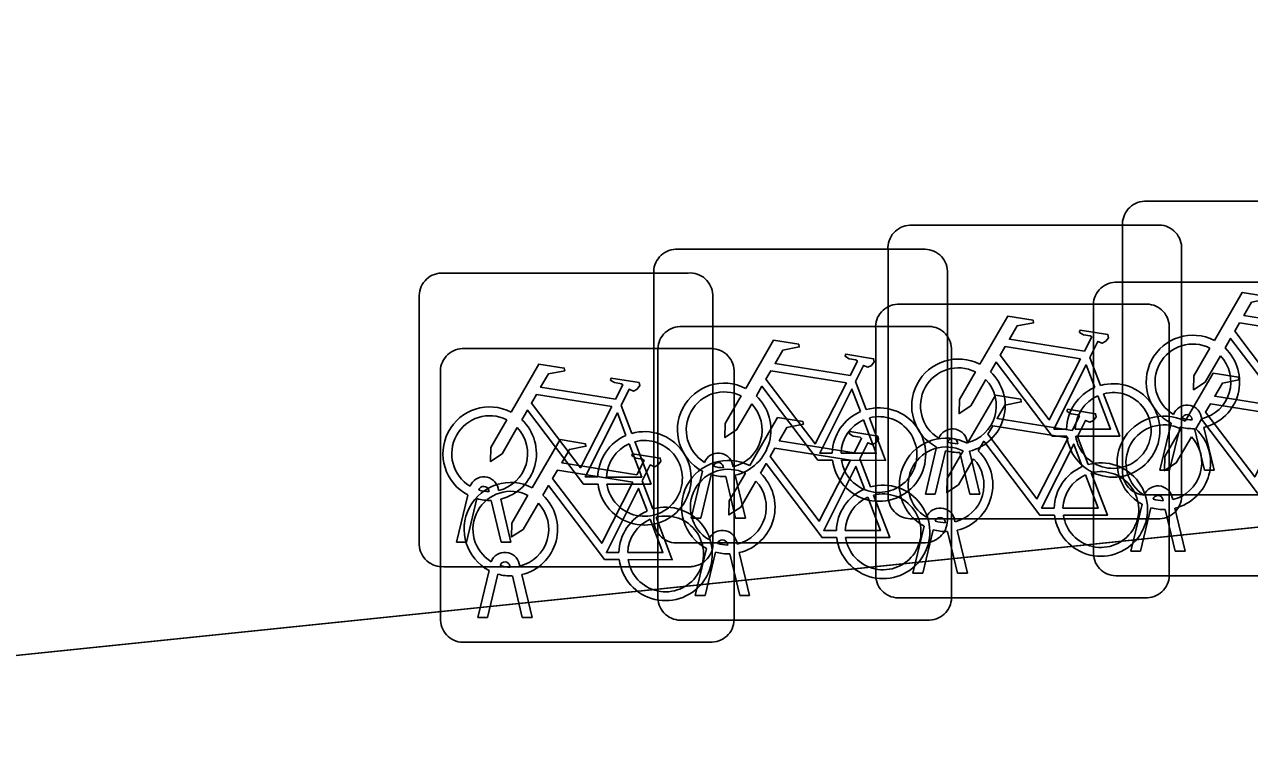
# Model space of a CAD drawing. Extents: x 160675 to 161153, y 383241 to 383714.
# Drawn here: x 161104.196 to 161108.365, y 383585.862 to 383588.345 of the extents above; entities that cross this region are included whole.
import ezdxf

# ---------------------------------------------------------------- set-up
doc = ezdxf.new("R2010")
doc.units = 0
for name, color, linetype in [('IMGEO_Fietsenrek', 7, 'Continuous'), ('IMGEO_Fietspad_gesloten', 7, 'Continuous'), ('IMGEO_Voetpad_open', 7, 'Continuous')]:
    doc.layers.add(name, color=color, linetype=linetype)

msp = doc.modelspace()

# ---------------------------------------------------------------- linework, layer by layer
at = {"layer": 'IMGEO_Fietsenrek'}
for p, q in [((161108.0069, 383587.7435), (161108.8478, 383587.7435)), ((161108.8478, 383587.7435), (161108.0069, 383587.7435)), ((161107.2089, 383587.6625), (161108.0498, 383587.6625)), ((161108.0498, 383587.6625), (161107.2089, 383587.6625)), ((161107.9325, 383586.8189), (161107.9325, 383587.6598)), ((161107.9325, 383587.6598), (161107.9325, 383586.8189)), ((161106.4119, 383587.5805), (161107.2528, 383587.5805)), ((161107.2528, 383587.5805), (161106.4119, 383587.5805)), ((161107.1345, 383586.7379), (161107.1345, 383587.5788)), ((161107.1345, 383587.5788), (161107.1345, 383586.7379)), ((161108.1335, 383587.5881), (161108.1335, 383586.7472)), ((161108.1335, 383586.7472), (161108.1335, 383587.5881)), ((161105.6139, 383587.4995), (161106.4548, 383587.4995)), ((161106.4548, 383587.4995), (161105.6139, 383587.4995)), ((161106.3375, 383586.6559), (161106.3375, 383587.4968)), ((161106.3375, 383587.4968), (161106.3375, 383586.6559)), ((161107.3365, 383587.5061), (161107.3365, 383586.6652)), ((161107.3365, 383586.6652), (161107.3365, 383587.5061)), ((161107.9079, 383587.4685), (161108.7488, 383587.4685)), ((161108.7488, 383587.4685), (161107.9079, 383587.4685)), ((161105.5395, 383586.5749), (161105.5395, 383587.4158)), ((161105.5395, 383587.4158), (161105.5395, 383586.5749)), ((161106.5385, 383587.4251), (161106.5385, 383586.5842)), ((161106.5385, 383586.5842), (161106.5385, 383587.4251)), ((161107.1669, 383587.3935), (161108.0078, 383587.3935)), ((161108.0078, 383587.3935), (161107.1669, 383587.3935)), ((161107.8335, 383586.5439), (161107.8335, 383587.3848)), ((161107.8335, 383587.3848), (161107.8335, 383586.5439)), ((161106.4259, 383587.3175), (161107.2668, 383587.3175)), ((161107.2668, 383587.3175), (161106.4259, 383587.3175)), ((161107.0925, 383586.4689), (161107.0925, 383587.3098)), ((161107.0925, 383587.3098), (161107.0925, 383586.4689)), ((161108.0915, 383587.3191), (161108.0915, 383586.4782)), ((161108.0915, 383586.4782), (161108.0915, 383587.3191)), ((161105.6859, 383587.2425), (161106.5268, 383587.2425)), ((161106.5268, 383587.2425), (161105.6859, 383587.2425)), ((161107.3505, 383587.2431), (161107.3505, 383586.4022)), ((161107.3505, 383586.4022), (161107.3505, 383587.2431)), ((161106.3515, 383586.3929), (161106.3515, 383587.2338)), ((161106.3515, 383587.2338), (161106.3515, 383586.3929)), ((161107.8212, 383587.2122), (161107.8575, 383587.117)), ((161105.6115, 383586.3179), (161105.6115, 383587.1588)), ((161105.6115, 383587.1588), (161105.6115, 383586.3179)), ((161106.6105, 383587.1681), (161106.6105, 383586.3272)), ((161106.6105, 383586.3272), (161106.6105, 383587.1681)), ((161107.0242, 383587.1302), (161107.0605, 383587.035)), ((161106.2262, 383587.0492), (161106.2625, 383586.954)), ((161108.1699, 383586.9999), (161108.1689, 383587.0042)), ((161108.2006, 383587.0114), (161108.2024, 383587.0035)), ((161108.0595, 383586.8283), (161108.0978, 383586.9883)), ((161108.1282, 383586.9761), (161108.0929, 383586.8283)), ((161108.211, 383586.8283), (161108.1771, 383586.97)), ((161108.2094, 383586.9743), (161108.2444, 383586.8283)), ((161107.2615, 383586.7473), (161107.2998, 383586.9073)), ((161107.3719, 383586.9189), (161107.3709, 383586.9232)), ((161107.4026, 383586.9304), (161107.4044, 383586.9225)), ((161107.7792, 383586.9432), (161107.8155, 383586.848)), ((161107.0382, 383586.8672), (161107.0745, 383586.772)), ((161107.3302, 383586.8951), (161107.2949, 383586.7473)), ((161107.413, 383586.7473), (161107.3791, 383586.889)), ((161107.4114, 383586.8933), (161107.4464, 383586.7473)), ((161106.4645, 383586.6653), (161106.5028, 383586.8253)), ((161106.5749, 383586.8369), (161106.5739, 383586.8412)), ((161106.6056, 383586.8484), (161106.6074, 383586.8405)), ((161108.0929, 383586.8283), (161108.0595, 383586.8283)), ((161108.2444, 383586.8283), (161108.211, 383586.8283)), ((161106.2982, 383586.7922), (161106.3345, 383586.697)), ((161106.5332, 383586.8131), (161106.4979, 383586.6653)), ((161106.616, 383586.6653), (161106.5821, 383586.807)), ((161106.6144, 383586.8113), (161106.6494, 383586.6653)), ((161105.6665, 383586.5843), (161105.7048, 383586.7443)), ((161105.7769, 383586.7559), (161105.7759, 383586.7602)), ((161105.8076, 383586.7674), (161105.8094, 383586.7595)), ((161107.2949, 383586.7473), (161107.2615, 383586.7473)), ((161107.4464, 383586.7473), (161107.413, 383586.7473)), ((161108.8571, 383586.7445), (161108.0162, 383586.7445)), ((161108.0162, 383586.7445), (161108.8571, 383586.7445)), ((161105.7352, 383586.7321), (161105.6999, 383586.5843)), ((161105.818, 383586.5843), (161105.7841, 383586.726)), ((161105.8164, 383586.7303), (161105.8514, 383586.5843)), ((161107.9605, 383586.5533), (161107.9988, 383586.7133)), ((161108.0292, 383586.7011), (161107.9939, 383586.5533)), ((161108.0709, 383586.7249), (161108.0699, 383586.7292)), ((161108.1016, 383586.7364), (161108.1034, 383586.7285)), ((161108.1104, 383586.6993), (161108.1454, 383586.5533)), ((161106.4979, 383586.6653), (161106.4645, 383586.6653)), ((161106.6494, 383586.6653), (161106.616, 383586.6653)), ((161108.0591, 383586.6635), (161107.2182, 383586.6635)), ((161107.2182, 383586.6635), (161108.0591, 383586.6635)), ((161107.3606, 383586.6614), (161107.3624, 383586.6535)), ((161108.112, 383586.5533), (161108.0781, 383586.695)), ((161107.2195, 383586.4783), (161107.2578, 383586.6383)), ((161107.2882, 383586.6261), (161107.2529, 383586.4783)), ((161107.3299, 383586.6499), (161107.3289, 383586.6542)), ((161107.371, 383586.4783), (161107.3371, 383586.62)), ((161107.3694, 383586.6243), (161107.4044, 383586.4783)), ((161105.6999, 383586.5843), (161105.6665, 383586.5843)), ((161105.8514, 383586.5843), (161105.818, 383586.5843)), ((161107.2621, 383586.5815), (161106.4212, 383586.5815)), ((161106.4212, 383586.5815), (161107.2621, 383586.5815)), ((161106.5889, 383586.5739), (161106.5879, 383586.5782)), ((161106.6196, 383586.5854), (161106.6214, 383586.5775)), ((161106.4785, 383586.4023), (161106.5168, 383586.5623)), ((161106.5472, 383586.5501), (161106.5119, 383586.4023)), ((161106.63, 383586.4023), (161106.5961, 383586.544)), ((161106.6284, 383586.5483), (161106.6634, 383586.4023)), ((161107.9939, 383586.5533), (161107.9605, 383586.5533)), ((161108.1454, 383586.5533), (161108.112, 383586.5533)), ((161106.4641, 383586.5005), (161105.6232, 383586.5005)), ((161105.6232, 383586.5005), (161106.4641, 383586.5005)), ((161105.8489, 383586.4989), (161105.8479, 383586.5032)), ((161105.8796, 383586.5104), (161105.8814, 383586.5025)), ((161105.7385, 383586.3273), (161105.7768, 383586.4873)), ((161105.8072, 383586.4751), (161105.7719, 383586.3273)), ((161105.89, 383586.3273), (161105.8561, 383586.469)), ((161105.8884, 383586.4733), (161105.9234, 383586.3273)), ((161107.2529, 383586.4783), (161107.2195, 383586.4783)), ((161107.4044, 383586.4783), (161107.371, 383586.4783)), ((161108.7581, 383586.4695), (161107.9172, 383586.4695)), ((161107.9172, 383586.4695), (161108.7581, 383586.4695)), ((161106.5119, 383586.4023), (161106.4785, 383586.4023)), ((161106.6634, 383586.4023), (161106.63, 383586.4023)), ((161108.0171, 383586.3945), (161107.1762, 383586.3945)), ((161107.1762, 383586.3945), (161108.0171, 383586.3945)), ((161105.7719, 383586.3273), (161105.7385, 383586.3273)), ((161105.9234, 383586.3273), (161105.89, 383586.3273)), ((161107.2761, 383586.3185), (161106.4352, 383586.3185)), ((161106.4352, 383586.3185), (161107.2761, 383586.3185)), ((161106.5361, 383586.2435), (161105.6952, 383586.2435)), ((161105.6952, 383586.2435), (161106.5361, 383586.2435))]:
    msp.add_line(p, q, dxfattribs=at)
for points in [[(161108.2451, 383587.2702), (161108.3398, 383587.4337), (161108.426, 383587.4199), (161108.4277, 383587.4112), (161108.3716, 383587.4003), (161108.3454, 383587.355), (161108.6006, 383587.3142)], [(161107.4471, 383587.1892), (161107.5418, 383587.3527), (161107.628, 383587.3389), (161107.6297, 383587.3302), (161107.5736, 383587.3193), (161107.5474, 383587.274), (161107.8026, 383587.2332)], [(161108.5877, 383587.289), (161108.3309, 383587.33), (161108.3142, 383587.3012), (161108.4812, 383587.0809), (161108.5877, 383587.289)], [(161107.8026, 383587.2332), (161107.8276, 383587.282), (161107.8225, 383587.286), (161107.7993, 383587.2897), (161107.7866, 383587.2972), (161107.7856, 383587.3003), (161107.7878, 383587.3049), (161107.8826, 383587.2898), (161107.8849, 383587.2795), (161107.8755, 383587.2671), (161107.8631, 383587.2607), (161107.8486, 383587.2669), (161107.8212, 383587.2122)], [(161106.6501, 383587.1072), (161106.7448, 383587.2707), (161106.831, 383587.2569), (161106.8327, 383587.2482), (161106.7766, 383587.2373), (161106.7504, 383587.192), (161107.0056, 383587.1512)], [(161107.7897, 383587.208), (161107.5329, 383587.249), (161107.5162, 383587.2202), (161107.6832, 383586.9999), (161107.7897, 383587.208)], [(161108.2658, 383587.2177), (161108.2142, 383587.1285), (161108.1743, 383587.1025), (161108.1755, 383587.15), (161108.23, 383587.2442)], [(161108.5408, 383587.0255), (161108.4911, 383587.0256), (161108.3004, 383587.2773), (161108.2814, 383587.2445)], [(161107.0056, 383587.1512), (161107.0306, 383587.2), (161107.0255, 383587.204), (161107.0023, 383587.2077), (161106.9896, 383587.2152), (161106.9886, 383587.2183), (161106.9908, 383587.2229), (161107.0856, 383587.2078), (161107.0879, 383587.1975), (161107.0785, 383587.1851), (161107.0661, 383587.1787), (161107.0516, 383587.1849), (161107.0242, 383587.1302)], [(161105.8521, 383587.0262), (161105.9468, 383587.1897), (161106.033, 383587.1759), (161106.0347, 383587.1672), (161105.9786, 383587.1563), (161105.9524, 383587.111), (161106.2076, 383587.0702)], [(161106.9927, 383587.126), (161106.7359, 383587.167), (161106.7192, 383587.1382), (161106.8862, 383586.9179), (161106.9927, 383587.126)], [(161107.4678, 383587.1367), (161107.4162, 383587.0475), (161107.3763, 383587.0215), (161107.3775, 383587.069), (161107.432, 383587.1632)], [(161107.7428, 383586.9445), (161107.6931, 383586.9446), (161107.5024, 383587.1963), (161107.4834, 383587.1635)], [(161107.8377, 383587.11), (161107.8084, 383587.1868), (161107.699, 383586.9687), (161107.7417, 383586.9686)], [(161108.1461, 383586.9952), (161108.2408, 383587.1587), (161108.327, 383587.1449), (161108.3287, 383587.1362), (161108.2726, 383587.1253), (161108.2464, 383587.08), (161108.5016, 383587.0392)], [(161106.2076, 383587.0702), (161106.2326, 383587.119), (161106.2275, 383587.123), (161106.2043, 383587.1267), (161106.1916, 383587.1342), (161106.1906, 383587.1373), (161106.1928, 383587.1419), (161106.2876, 383587.1268), (161106.2899, 383587.1165), (161106.2805, 383587.1041), (161106.2681, 383587.0977), (161106.2536, 383587.1039), (161106.2262, 383587.0492)], [(161106.9458, 383586.8625), (161106.8961, 383586.8626), (161106.7054, 383587.1143), (161106.6864, 383587.0815)], [(161106.1947, 383587.045), (161105.9379, 383587.086), (161105.9212, 383587.0572), (161106.0882, 383586.8369), (161106.1947, 383587.045)], [(161106.6708, 383587.0547), (161106.6192, 383586.9655), (161106.5793, 383586.9395), (161106.5805, 383586.987), (161106.635, 383587.0812)], [(161107.0407, 383587.028), (161107.0114, 383587.1048), (161106.902, 383586.8867), (161106.9447, 383586.8866)], [(161107.4051, 383586.9202), (161107.4998, 383587.0837), (161107.586, 383587.0699), (161107.5877, 383587.0612), (161107.5316, 383587.0503), (161107.5054, 383587.005), (161107.7606, 383586.9642)], [(161107.7717, 383586.9685), (161107.8916, 383586.9683), (161107.8484, 383587.0819)], [(161107.8682, 383587.0888), (161107.9232, 383586.9442), (161107.7731, 383586.9445)], [(161106.1478, 383586.7815), (161106.0981, 383586.7816), (161105.9074, 383587.0333), (161105.8884, 383587.0005)], [(161107.7606, 383586.9642), (161107.7856, 383587.013), (161107.7805, 383587.017), (161107.7573, 383587.0207), (161107.7446, 383587.0282), (161107.7436, 383587.0313), (161107.7458, 383587.0359), (161107.8406, 383587.0208), (161107.8429, 383587.0105), (161107.8335, 383586.9981), (161107.8211, 383586.9917), (161107.8066, 383586.9979), (161107.7792, 383586.9432)], [(161108.4887, 383587.014), (161108.2319, 383587.055), (161108.2152, 383587.0262), (161108.3822, 383586.8059), (161108.4887, 383587.014)], [(161105.8728, 383586.9737), (161105.8212, 383586.8845), (161105.7813, 383586.8585), (161105.7825, 383586.906), (161105.837, 383587.0002)], [(161106.2427, 383586.947), (161106.2134, 383587.0238), (161106.104, 383586.8057), (161106.1467, 383586.8056)], [(161106.6641, 383586.8442), (161106.7588, 383587.0077), (161106.845, 383586.9939), (161106.8467, 383586.9852), (161106.7906, 383586.9743), (161106.7644, 383586.929), (161107.0196, 383586.8882)], [(161106.9747, 383586.8865), (161107.0946, 383586.8863), (161107.0514, 383586.9999)], [(161107.0712, 383587.0068), (161107.1262, 383586.8622), (161106.9761, 383586.8625)], [(161108.4418, 383586.7505), (161108.3921, 383586.7506), (161108.2014, 383587.0023), (161108.1824, 383586.9695)], [(161107.0196, 383586.8882), (161107.0446, 383586.937), (161107.0395, 383586.941), (161107.0163, 383586.9447), (161107.0036, 383586.9522), (161107.0026, 383586.9553), (161107.0048, 383586.9599), (161107.0996, 383586.9448), (161107.1019, 383586.9345), (161107.0925, 383586.9221), (161107.0801, 383586.9157), (161107.0656, 383586.9219), (161107.0382, 383586.8672)], [(161107.7477, 383586.939), (161107.4909, 383586.98), (161107.4742, 383586.9512), (161107.6412, 383586.7309), (161107.7477, 383586.939)], [(161108.1668, 383586.9427), (161108.1152, 383586.8535), (161108.0753, 383586.8275), (161108.0765, 383586.875), (161108.131, 383586.9692)], [(161105.9241, 383586.7692), (161106.0188, 383586.9327), (161106.105, 383586.9189), (161106.1067, 383586.9102), (161106.0506, 383586.8993), (161106.0244, 383586.854), (161106.2796, 383586.8132)], [(161106.1767, 383586.8055), (161106.2966, 383586.8053), (161106.2534, 383586.9189)], [(161106.2732, 383586.9258), (161106.3282, 383586.7812), (161106.1781, 383586.7815)], [(161107.7008, 383586.6755), (161107.6511, 383586.6756), (161107.4604, 383586.9273), (161107.4414, 383586.8945)], [(161107.7957, 383586.841), (161107.7664, 383586.9178), (161107.657, 383586.6997), (161107.6997, 383586.6996)], [(161106.2796, 383586.8132), (161106.3046, 383586.862), (161106.2995, 383586.866), (161106.2763, 383586.8697), (161106.2636, 383586.8772), (161106.2626, 383586.8803), (161106.2648, 383586.8849), (161106.3596, 383586.8698), (161106.3619, 383586.8595), (161106.3525, 383586.8471), (161106.3401, 383586.8407), (161106.3256, 383586.8469), (161106.2982, 383586.7922)], [(161107.0067, 383586.863), (161106.7499, 383586.904), (161106.7332, 383586.8752), (161106.9002, 383586.6549), (161107.0067, 383586.863)], [(161107.4258, 383586.8677), (161107.3742, 383586.7785), (161107.3343, 383586.7525), (161107.3355, 383586.8), (161107.39, 383586.8942)], [(161106.2667, 383586.788), (161106.0099, 383586.829), (161105.9932, 383586.8002), (161106.1602, 383586.5799), (161106.2667, 383586.788)], [(161106.9598, 383586.5995), (161106.9101, 383586.5996), (161106.7194, 383586.8513), (161106.7004, 383586.8185)], [(161107.0547, 383586.765), (161107.0254, 383586.8418), (161106.916, 383586.6237), (161106.9587, 383586.6236)], [(161106.6848, 383586.7917), (161106.6332, 383586.7025), (161106.5933, 383586.6765), (161106.5945, 383586.724), (161106.649, 383586.8182)], [(161107.7297, 383586.6995), (161107.8496, 383586.6993), (161107.8064, 383586.8129)], [(161107.8262, 383586.8198), (161107.8812, 383586.6752), (161107.7311, 383586.6755)], [(161105.9448, 383586.7167), (161105.8932, 383586.6275), (161105.8533, 383586.6015), (161105.8545, 383586.649), (161105.909, 383586.7432)], [(161106.2198, 383586.5245), (161106.1701, 383586.5246), (161105.9794, 383586.7763), (161105.9604, 383586.7435)], [(161106.3147, 383586.69), (161106.2854, 383586.7668), (161106.176, 383586.5487), (161106.2187, 383586.5486)], [(161107.0852, 383586.7438), (161107.1402, 383586.5992), (161106.9901, 383586.5995)], [(161106.9887, 383586.6235), (161107.1086, 383586.6233), (161107.0654, 383586.7369)], [(161106.2487, 383586.5485), (161106.3686, 383586.5483), (161106.3254, 383586.6619)], [(161106.3452, 383586.6688), (161106.4002, 383586.5242), (161106.2501, 383586.5245)]]:
    msp.add_lwpolyline(points, dxfattribs=at)
for centre, radius, start, end in [((161108.0102, 383587.6656), 0.0779, 92.4484, 184.2845), ((161108.0102, 383587.6656), 0.0779, 92.4484, 184.2845), ((161107.2122, 383587.5846), 0.0779, 92.4484, 184.2845), ((161107.2122, 383587.5846), 0.0779, 92.4484, 184.2845), ((161108.0556, 383587.5848), 0.0779, 2.4484, 94.2845), ((161108.0556, 383587.5848), 0.0779, 2.4484, 94.2845), ((161106.4152, 383587.5026), 0.0779, 92.4484, 184.2845), ((161106.4152, 383587.5026), 0.0779, 92.4484, 184.2845), ((161107.2586, 383587.5028), 0.0779, 2.4484, 94.2845), ((161107.2586, 383587.5028), 0.0779, 2.4484, 94.2845), ((161105.6172, 383587.4216), 0.0779, 92.4484, 184.2845), ((161105.6172, 383587.4216), 0.0779, 92.4484, 184.2845), ((161106.4606, 383587.4218), 0.0779, 2.4484, 94.2845), ((161106.4606, 383587.4218), 0.0779, 2.4484, 94.2845), ((161107.9112, 383587.3906), 0.0779, 92.4484, 184.2845), ((161107.9112, 383587.3906), 0.0779, 92.4484, 184.2845), ((161107.1702, 383587.3156), 0.0779, 92.4484, 184.2845), ((161107.1702, 383587.3156), 0.0779, 92.4484, 184.2845), ((161108.0136, 383587.3158), 0.0779, 2.4484, 94.2845), ((161108.0136, 383587.3158), 0.0779, 2.4484, 94.2845), ((161106.4292, 383587.2396), 0.0779, 92.4484, 184.2845), ((161106.4292, 383587.2396), 0.0779, 92.4484, 184.2845), ((161107.2726, 383587.2398), 0.0779, 2.4484, 94.2845), ((161107.2726, 383587.2398), 0.0779, 2.4484, 94.2845), ((161108.1721, 383587.1289), 0.159, 62.6766, 242.1369), ((161105.6892, 383587.1646), 0.0779, 92.4484, 184.2845), ((161105.6892, 383587.1646), 0.0779, 92.4484, 184.2845), ((161106.5326, 383587.1648), 0.0779, 2.4484, 94.2845), ((161106.5326, 383587.1648), 0.0779, 2.4484, 94.2845), ((161108.1721, 383587.1289), 0.129, 63.3192, 238.903), ((161108.1721, 383587.1289), 0.159, 283.5766, 46.6042), ((161107.3741, 383587.0479), 0.159, 62.6766, 242.1369), ((161108.1721, 383587.1289), 0.129, 283.6043, 43.4302), ((161107.3741, 383587.0479), 0.129, 63.3192, 238.903), ((161107.3741, 383587.0479), 0.159, 283.5766, 46.6042), ((161106.5771, 383586.9659), 0.159, 62.6766, 242.1369), ((161107.3741, 383587.0479), 0.129, 283.6043, 43.4302), ((161107.9007, 383586.9639), 0.159, 187.0065, 105.7708), ((161106.5771, 383586.9659), 0.129, 63.3192, 238.903), ((161106.5771, 383586.9659), 0.159, 283.5766, 46.6042), ((161107.9007, 383586.9639), 0.159, 113.3408, 178.3217), ((161107.9007, 383586.9639), 0.129, 113.923, 177.9556), ((161107.9007, 383586.9639), 0.129, 188.6715, 104.5883), ((161105.7791, 383586.8849), 0.159, 62.6766, 242.1369), ((161106.5771, 383586.9659), 0.129, 283.6043, 43.4302), ((161107.1037, 383586.8819), 0.159, 187.0065, 105.7708), ((161108.1519, 383587.0003), 0.0499, 12.8025, 158.6934), ((161105.7791, 383586.8849), 0.129, 63.3192, 238.903), ((161105.7791, 383586.8849), 0.159, 283.5766, 46.6042), ((161107.1037, 383586.8819), 0.159, 113.3408, 178.3217), ((161107.1037, 383586.8819), 0.129, 113.923, 177.9556), ((161107.1037, 383586.8819), 0.129, 188.6715, 104.5883), ((161108.0731, 383586.8539), 0.159, 62.6766, 242.1369), ((161108.1519, 383587.0003), 0.0174, 12.8025, 163.4502), ((161108.1721, 383587.1289), 0.129, 253.415, 269.0204), ((161105.7791, 383586.8849), 0.129, 283.6043, 43.4302), ((161106.3057, 383586.8009), 0.159, 187.0065, 105.7708), ((161107.3539, 383586.9193), 0.0499, 12.8025, 158.6934), ((161108.0731, 383586.8539), 0.129, 63.3192, 238.903), ((161108.0731, 383586.8539), 0.159, 283.5766, 46.6042), ((161108.1721, 383587.1289), 0.159, 253.9967, 271.7867), ((161106.3057, 383586.8009), 0.159, 113.3408, 178.3217), ((161106.3057, 383586.8009), 0.129, 113.923, 177.9556), ((161106.3057, 383586.8009), 0.129, 188.6715, 104.5883), ((161107.3321, 383586.7789), 0.159, 62.6766, 242.1369), ((161107.3321, 383586.7789), 0.129, 63.3192, 238.903), ((161107.3539, 383586.9193), 0.0174, 12.8025, 163.4502), ((161107.3741, 383587.0479), 0.129, 253.415, 269.0204), ((161108.0731, 383586.8539), 0.129, 283.6043, 43.4302), ((161106.5569, 383586.8373), 0.0499, 12.8025, 158.6934), ((161107.3741, 383587.0479), 0.159, 253.9967, 271.7867), ((161107.3321, 383586.7789), 0.129, 283.6043, 43.4302), ((161107.3321, 383586.7789), 0.159, 283.5766, 46.6042), ((161106.5911, 383586.7029), 0.159, 62.6766, 242.1369), ((161106.5911, 383586.7029), 0.129, 63.3192, 238.903), ((161106.5569, 383586.8373), 0.0174, 12.8025, 163.4502), ((161106.5771, 383586.9659), 0.129, 253.415, 269.0204), ((161107.8587, 383586.6949), 0.159, 113.3408, 178.3217), ((161107.8587, 383586.6949), 0.159, 187.0065, 105.7708), ((161107.8587, 383586.6949), 0.129, 188.6715, 104.5883), ((161105.8511, 383586.6279), 0.159, 62.6766, 242.1369), ((161105.7589, 383586.7563), 0.0499, 12.8025, 158.6934), ((161106.5771, 383586.9659), 0.159, 253.9967, 271.7867), ((161106.5911, 383586.7029), 0.129, 283.6043, 43.4302), ((161106.5911, 383586.7029), 0.159, 283.5766, 46.6042), ((161107.8587, 383586.6949), 0.129, 113.923, 177.9556), ((161108.0104, 383586.8222), 0.0779, 182.4484, 274.2845), ((161108.0104, 383586.8222), 0.0779, 182.4484, 274.2845), ((161105.8511, 383586.6279), 0.129, 63.3192, 238.903), ((161105.7589, 383586.7563), 0.0174, 12.8025, 163.4502), ((161105.7791, 383586.8849), 0.129, 253.415, 269.0204), ((161105.8511, 383586.6279), 0.159, 283.5766, 46.6042), ((161107.1177, 383586.6189), 0.159, 113.3408, 178.3217), ((161107.1177, 383586.6189), 0.159, 187.0065, 105.7708), ((161107.1177, 383586.6189), 0.129, 188.6715, 104.5883), ((161108.0529, 383586.7253), 0.0499, 12.8025, 158.6934), ((161108.0529, 383586.7253), 0.0174, 12.8025, 163.4502), ((161108.0558, 383586.7414), 0.0779, 272.4484, 4.2845), ((161108.0558, 383586.7414), 0.0779, 272.4484, 4.2845), ((161105.7791, 383586.8849), 0.159, 253.9967, 271.7867), ((161105.8511, 383586.6279), 0.129, 283.6043, 43.4302), ((161106.3777, 383586.5439), 0.159, 187.0065, 105.7708), ((161107.1177, 383586.6189), 0.129, 113.923, 177.9556), ((161107.2124, 383586.7412), 0.0779, 182.4484, 274.2845), ((161107.2124, 383586.7412), 0.0779, 182.4484, 274.2845), ((161107.3119, 383586.6503), 0.0499, 12.8025, 158.6934), ((161108.0731, 383586.8539), 0.159, 253.9967, 271.7867), ((161108.0731, 383586.8539), 0.129, 253.415, 269.0204), ((161106.3777, 383586.5439), 0.159, 113.3408, 178.3217), ((161106.3777, 383586.5439), 0.129, 113.923, 177.9556), ((161106.3777, 383586.5439), 0.129, 188.6715, 104.5883), ((161106.4154, 383586.6592), 0.0779, 182.4484, 274.2845), ((161106.4154, 383586.6592), 0.0779, 182.4484, 274.2845), ((161107.2588, 383586.6594), 0.0779, 272.4484, 4.2845), ((161107.2588, 383586.6594), 0.0779, 272.4484, 4.2845), ((161107.3119, 383586.6503), 0.0174, 12.8025, 163.4502), ((161106.5709, 383586.5743), 0.0499, 12.8025, 158.6934), ((161107.3321, 383586.7789), 0.159, 253.9967, 271.7867), ((161107.3321, 383586.7789), 0.129, 253.415, 269.0204), ((161105.6174, 383586.5782), 0.0779, 182.4484, 274.2845), ((161105.6174, 383586.5782), 0.0779, 182.4484, 274.2845), ((161106.4608, 383586.5784), 0.0779, 272.4484, 4.2845), ((161106.4608, 383586.5784), 0.0779, 272.4484, 4.2845), ((161106.5709, 383586.5743), 0.0174, 12.8025, 163.4502), ((161106.5911, 383586.7029), 0.129, 253.415, 269.0204), ((161105.8309, 383586.4993), 0.0499, 12.8025, 158.6934), ((161106.5911, 383586.7029), 0.159, 253.9967, 271.7867), ((161107.9114, 383586.5472), 0.0779, 182.4484, 274.2845), ((161107.9114, 383586.5472), 0.0779, 182.4484, 274.2845), ((161105.8309, 383586.4993), 0.0174, 12.8025, 163.4502), ((161105.8511, 383586.6279), 0.129, 253.415, 269.0204), ((161105.8511, 383586.6279), 0.159, 253.9967, 271.7867), ((161107.1704, 383586.4722), 0.0779, 182.4484, 274.2845), ((161107.1704, 383586.4722), 0.0779, 182.4484, 274.2845), ((161108.0138, 383586.4724), 0.0779, 272.4484, 4.2845), ((161108.0138, 383586.4724), 0.0779, 272.4484, 4.2845), ((161106.4294, 383586.3962), 0.0779, 182.4484, 274.2845), ((161106.4294, 383586.3962), 0.0779, 182.4484, 274.2845), ((161107.2728, 383586.3964), 0.0779, 272.4484, 4.2845), ((161107.2728, 383586.3964), 0.0779, 272.4484, 4.2845), ((161106.5328, 383586.3214), 0.0779, 272.4484, 4.2845), ((161106.5328, 383586.3214), 0.0779, 272.4484, 4.2845), ((161105.6894, 383586.3212), 0.0779, 182.4484, 274.2845), ((161105.6894, 383586.3212), 0.0779, 182.4484, 274.2845)]:
    msp.add_arc(centre, radius, start, end, dxfattribs=at)
at = {"layer": 'IMGEO_Fietspad_gesloten'}
msp.add_lwpolyline([(161120.919, 383585.807), (161124.393, 383586.061), (161124.031, 383588.251), (161097.14, 383585.472), (161095.135, 383585.325), (161088.148, 383584.88), (161085.622, 383584.741), (161084.155, 383584.661), (161072.168, 383584.096), (161068.177, 383583.808), (161062.195, 383583.186)], dxfattribs=at)
at = {"layer": 'IMGEO_Voetpad_open'}
msp.add_lwpolyline([(161128.698, 383590.188), (161131.185, 383591.861), (161131.736, 383592.39), (161132.591, 383593.336), (161129.716, 383593.455), (161105.374, 383590.924), (161105.316, 383591.598), (161103.493, 383591.497), (161099.226, 383591.056), (161099.422, 383589.166), (161096.343, 383588.84), (161089.735, 383588.159), (161085.197, 383587.691), (161085.622, 383584.741), (161088.148, 383584.88), (161095.135, 383585.325), (161097.14, 383585.472), (161124.031, 383588.251), (161124.042, 383588.252)], dxfattribs=at)

doc.saveas('drawing.dxf')
